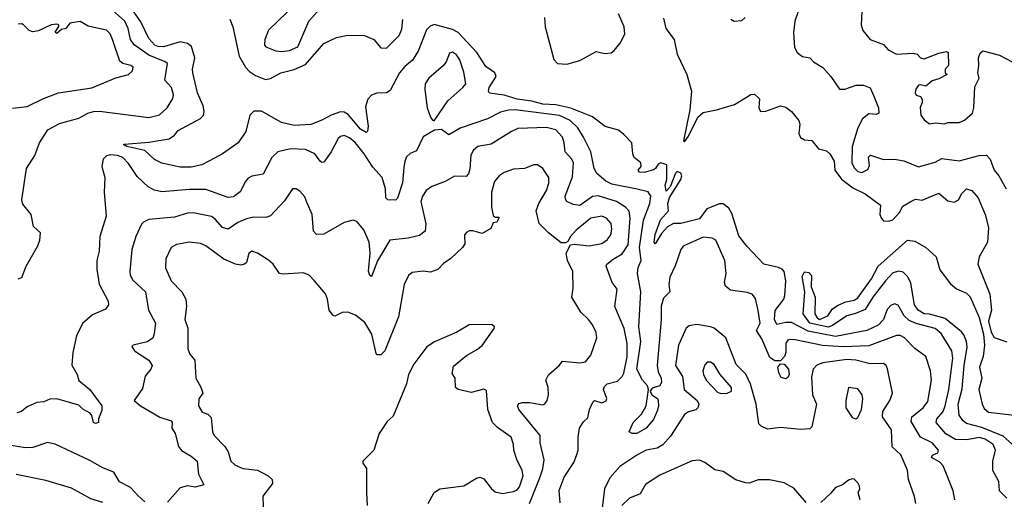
# Model space of a CAD drawing. Extents: x 1268547 to 1425625, y 515768 to 616754.
# Tile 442 of 507: x 1392654 to 1398001, y 562898 to 565503. Entities that reach past the tile are written whole.
import ezdxf

# ---------------------------------------------------------------- set-up
doc = ezdxf.new("R2010")
doc.units = 0

msp = doc.modelspace()

# ---------------------------------------------------------------- linework, layer by layer
at = {"layer": '0CON10XD'}
for points in [[(1392645, 564096.2), (1392665, 564103.1), (1392688.6, 564165), (1392752.5, 564275), (1392763.6, 564305), (1392767.3, 564345), (1392728.8, 564378.8), (1392715.8, 564445), (1392671.5, 564501.5), (1392665.5, 564525), (1392690.1, 564695), (1392735.9, 564765), (1392761.4, 564835), (1392807.1, 564905), (1392870.1, 564939.9), (1392975, 564968.5), (1393024, 564996), (1393055, 565004.3), (1393086.3, 565006.4), (1393355, 564971.6), (1393413.3, 564986.7), (1393453.8, 565025), (1393484.6, 565075), (1393488.9, 565095), (1393477.9, 565135), (1393442.5, 565175), (1393456.7, 565265), (1393444.4, 565275), (1393355, 565310.7), (1393275, 565365.8), (1393256.2, 565395), (1393242.9, 565455), (1393225.2, 565495), (1393158.1, 565555)], [(1394530.9, 565029.1), (1394545.5, 564924.5), (1394542, 564898), (1394535, 564890), (1394505, 564908.5), (1394437.5, 564987.5), (1394415, 565001.5), (1394395, 565001.8), (1394344.8, 564985.2), (1394295, 564956.9), (1394235, 564934.4), (1394145, 564927.8), (1394075, 564944.6), (1393966.9, 565006.9), (1393925, 565005.5), (1393902.9, 564985), (1393882, 564895), (1393840, 564835), (1393755, 564774.3), (1393685, 564736.2), (1393642.5, 564715), (1393585, 564702.5), (1393525, 564702.7), (1393425, 564722.9), (1393385, 564744.2), (1393332.8, 564792.8), (1393235.2, 564814.8), (1393217.5, 564825), (1393223.4, 564826.6), (1393355, 564838.6), (1393465, 564856.2), (1393494, 564875), (1393515, 564900.6), (1393635, 564965.8), (1393652.5, 564985), (1393655.6, 565005), (1393650, 565035), (1393620, 565105), (1393594, 565215), (1393592, 565235), (1393604.6, 565295), (1393587.4, 565357.4), (1393564.2, 565374.2), (1393525, 565382.1), (1393435, 565356.4), (1393405, 565357.1), (1393388.1, 565365), (1393355, 565400), (1393310.7, 565490.7), (1393273.3, 565545)], [(1394107.5, 565545), (1394004.7, 565445.3), (1393984.4, 565395), (1393983.1, 565365), (1393990, 565355), (1394044.5, 565334.5), (1394075, 565330), (1394118.8, 565335), (1394164.1, 565355.9), (1394224.2, 565495), (1394285.9, 565564.1)], [(1396881.7, 565548.3), (1396864.2, 565495), (1396856.6, 565433.4), (1396862, 565352), (1396875.7, 565325), (1396905, 565303.6), (1396945, 565296.2), (1396964.4, 565275), (1397015, 565242.6), (1397058, 565195), (1397105.9, 565125.9), (1397135, 565125.8), (1397196.9, 565146.9), (1397237.1, 565147.1), (1397273, 565133), (1397292.5, 565087.5), (1397318.6, 565025), (1397318.8, 564995), (1397305, 564988), (1397265, 564991.4), (1397230.6, 564965), (1397205, 564915.7), (1397174.6, 564814.6), (1397173.2, 564725), (1397185, 564697.8), (1397205, 564679.1), (1397226.8, 564673.2), (1397260, 564690), (1397268.1, 564711.9), (1397262.9, 564757.1), (1397275, 564766.7), (1397344.1, 564744.1), (1397405, 564745.6), (1397455, 564736.4), (1397535, 564703.8), (1397625, 564728.9), (1397661.2, 564748.8), (1397755, 564736.5), (1397865, 564765.5), (1397905, 564767.1), (1397925, 564746), (1397945.4, 564685), (1397971.5, 564655), (1398011.4, 564585)], [(1397227.5, 565545), (1397223.3, 565475), (1397232.5, 565445), (1397273.3, 565395), (1397345, 565367.5), (1397369.7, 565339.7), (1397415, 565316.5), (1397505, 565321.4), (1397527.5, 565315), (1397546.2, 565296.2), (1397565, 565291.2), (1397645, 565321.2), (1397685, 565330), (1397696.2, 565325), (1397697.5, 565255), (1397680, 565235), (1397680, 565215), (1397690, 565205), (1397645, 565181.2), (1397609.2, 565170.8), (1397575, 565142.5), (1397545, 565150), (1397535, 565146.7), (1397520, 565125), (1397517.5, 565105), (1397522.5, 565092.5), (1397546.1, 565086.1), (1397555, 565070), (1397555, 565052.5), (1397543.9, 565026.1), (1397547.5, 564985), (1397565, 564958.8), (1397595, 564936.7), (1397626.4, 564943.6), (1397675, 564938), (1397695.9, 564944.1), (1397755, 564944.4), (1397785, 564957.1), (1397828.9, 564995), (1397836.3, 565023.7), (1397841.5, 565138.5), (1397864, 565185), (1397857.5, 565215), (1397862.9, 565255), (1397860, 565295), (1397869.3, 565320.7), (1397885, 565333.3), (1397975, 565310), (1398043.6, 565273.6)], [(1392615, 565022.5), (1392695, 565031.2), (1392783.8, 565075), (1392865, 565105.5), (1393045, 565133.3), (1393175, 565187.8), (1393245, 565205.8), (1393265.7, 565225), (1393270, 565245), (1393257.5, 565255), (1393214.4, 565264.4), (1393196.9, 565276.9), (1393158, 565395), (1393145, 565425.6), (1393125, 565445.5), (1393025, 565468.2), (1392982.7, 565492.7), (1392925.4, 565484.6), (1392905, 565455.7), (1392880.9, 565449.1), (1392855, 565428.8), (1392846.7, 565435), (1392866.4, 565466.4), (1392866.7, 565475), (1392857.9, 565477.9), (1392825, 565475.5), (1392755, 565442.2), (1392725, 565436.9), (1392705, 565444.2), (1392675, 565475.6), (1392665, 565480.6), (1392645, 565478.1)], [(1393794, 565505), (1393811.9, 565465), (1393845.9, 565305), (1393880.4, 565245), (1393901.5, 565221.5), (1393935, 565200), (1393988.6, 565178.6), (1394015, 565182.9), (1394072, 565215), (1394145, 565232), (1394205, 565259.1), (1394305.4, 565374.6), (1394375, 565406.9), (1394435, 565419.5), (1394526.6, 565416.6), (1394577.5, 565395), (1394615, 565350.4), (1394645, 565347.8), (1394715, 565416.5), (1394728.9, 565451.1), (1394735.3, 565504.8)], [(1395504.3, 565515), (1395506.6, 565465), (1395555, 565286), (1395574.3, 565265), (1395625, 565262.3), (1395695, 565281.2), (1395785, 565329.4), (1395831.4, 565318.6), (1395865, 565322.7), (1395881.9, 565335), (1395915.5, 565375), (1395940.5, 565425), (1395936.8, 565465), (1395905.3, 565535)], [(1396150.8, 565510.8), (1396162.1, 565455), (1396207.8, 565395), (1396224.5, 565315), (1396276.1, 565205), (1396302.8, 565115), (1396293.4, 565013.4), (1396258.8, 564845), (1396265, 564840), (1396285, 564870.5), (1396336.1, 564973.9), (1396365, 564999.5), (1396437.5, 565012.5), (1396535, 565042.5), (1396625, 565096), (1396645, 565098), (1396672.3, 565072.3), (1396668.6, 565025), (1396677.5, 565005), (1396705, 565005.6), (1396785, 565035.6), (1396815, 565027.3), (1396845, 565004.5), (1396885.9, 564955), (1396890, 564935), (1396885.3, 564885), (1396893.5, 564863.5), (1396915, 564850.8), (1396956.2, 564846.2), (1396992.2, 564802.2), (1397035, 564790.3), (1397053.8, 564775), (1397077.5, 564735), (1397081.2, 564685), (1397117.2, 564637.3), (1397178.9, 564588.9), (1397245, 564556.3), (1397328.8, 564495), (1397325.3, 564445), (1397333.2, 564423.2), (1397345, 564410.8), (1397371.7, 564408.3), (1397395, 564415.7), (1397432.5, 564455), (1397450.7, 564489.3), (1397494, 564516), (1397518, 564528), (1397555, 564523.3), (1397645, 564560.8), (1397695, 564519.6), (1397728.5, 564511.5), (1397752.9, 564525), (1397770.2, 564559.8), (1397795.9, 564584.1), (1397825, 564574.4), (1397858.8, 564535), (1397896.2, 564445), (1397915.3, 564375), (1397909.1, 564295), (1397865, 564215.8), (1397856.8, 564175), (1397922.7, 564012.7), (1397930.7, 563925), (1397914.9, 563865), (1397929.4, 563805), (1397945, 563775.9), (1398015, 563753.9)], [(1396515, 565506), (1396534.4, 565494.4), (1396575, 565499.4), (1396594.3, 565515)], [(1398014.4, 562904.4), (1397974.6, 562944.6), (1397970.5, 562995), (1397938.2, 563055), (1397937.9, 563105), (1397953.8, 563165), (1397940.8, 563195), (1397897.5, 563225), (1397865.8, 563234.2), (1397795, 563221), (1397735, 563222.5), (1397683.1, 563253.1), (1397631.1, 563315), (1397633.9, 563335), (1397668.3, 563375), (1397680.6, 563405), (1397699.2, 563495), (1397721.1, 563665), (1397715.3, 563705.2), (1397658.8, 563798.8), (1397625.2, 563825.2), (1397522.3, 563852.3), (1397485, 563868.6), (1397456.2, 563895), (1397425, 563952), (1397405, 563959.2), (1397385, 563950), (1397365, 563928), (1397344.6, 563875), (1397315, 563844.3), (1397255, 563815.7), (1397085, 563782.3), (1396935, 563811.5), (1396845, 563857.4), (1396815, 563858.8), (1396765, 563846.8), (1396753, 563875), (1396756.9, 563923.1), (1396802.9, 563985), (1396809, 564005), (1396815.3, 564085), (1396806.2, 564135), (1396795, 564147.8), (1396775, 564156.5), (1396695, 564175.6), (1396603.1, 564273.1), (1396559.8, 564329.8), (1396520.5, 564450.5), (1396505, 564478.5), (1396475, 564502.1), (1396455, 564502.5), (1396385.8, 564475), (1396345, 564421.8), (1396245, 564395.9), (1396204.4, 564395.6), (1396171.7, 564378.3), (1396138.6, 564341.4), (1396109.3, 564290.7), (1396105, 564286), (1396099.4, 564295), (1396105, 564337.1), (1396133.9, 564416.1), (1396177.9, 564465), (1396174.4, 564505), (1396182.4, 564537.6), (1396244.6, 564635), (1396249.1, 564655), (1396245, 564668.5), (1396225, 564678.1), (1396215, 564670), (1396185.7, 564594.3), (1396165, 564572.5), (1396160, 564605), (1396168.5, 564635), (1396168.6, 564715), (1396135, 564724.8), (1396121.7, 564718.3), (1396106.8, 564695), (1396095, 564688.3), (1396045, 564672.7), (1396020, 564675), (1396012.2, 564685), (1396028, 564705), (1396027.5, 564725), (1395991.2, 564755), (1395983.8, 564773.8), (1395977.4, 564835), (1395935, 564880.2), (1395905, 564902.3), (1395833, 564923), (1395764.5, 564975), (1395647.2, 565022.8), (1395565, 565040.4), (1395495, 565044.6), (1395435, 565061.1), (1395355, 565072.1), (1395285, 565092.8), (1395205, 565104.4), (1395198.9, 565115), (1395203.9, 565135), (1395241.2, 565195), (1395234.4, 565215), (1395185, 565249.2), (1395137.1, 565325), (1395035, 565434), (1395005, 565449.2), (1394905, 565476.5), (1394882.3, 565467.7), (1394862.1, 565447.9), (1394817.7, 565332.3), (1394786.1, 565283.9), (1394745, 565248.9), (1394716.4, 565215), (1394665, 565118.1), (1394645, 565105.5), (1394593.1, 565103.1), (1394565, 565092.9), (1394545, 565071.8), (1394530.9, 565029.1)], [(1394905, 564953.3), (1394978, 565062), (1395060.8, 565135), (1395075.8, 565155), (1395065, 565217.5), (1395044.2, 565285), (1395025, 565312), (1395005, 565326), (1394988.3, 565321.7), (1394970, 565275), (1394955.6, 565255), (1394875.5, 565185), (1394856.5, 565155), (1394853.7, 565123.7), (1394865.8, 565025), (1394884.1, 564974.1), (1394895, 564957.5), (1394905, 564953.3)], [(1397733.1, 562895), (1397723.2, 562943.2), (1397669.5, 563079.5), (1397650.5, 563100.5), (1397605.8, 563125), (1397611.7, 563138.3), (1397640.3, 563149.7), (1397643.5, 563165), (1397609.7, 563205), (1397545.3, 563235), (1397495, 563320.8), (1397498.2, 563345), (1397560, 563395), (1397585, 563430), (1397605.3, 563545), (1397599.3, 563595), (1397575, 563674.3), (1397515, 563717.8), (1397459.5, 563775), (1397435, 563787.2), (1397415, 563788.1), (1397265, 563732.3), (1397125, 563725.5), (1397012.8, 563732.8), (1396865.5, 563764.5), (1396835, 563765.5), (1396825, 563762.2), (1396815, 563746.2), (1396815.3, 563695), (1396807.3, 563672.7), (1396785, 563649.2), (1396755, 563649.2), (1396728.3, 563668.3), (1396685, 563769.1), (1396654.6, 563815), (1396675.3, 563855), (1396663.7, 563923.7), (1396649.1, 563989.1), (1396631.4, 564011.4), (1396605, 564022), (1396513.7, 564033.6), (1396487.3, 564055), (1396482.1, 564075), (1396490.6, 564125), (1396483.7, 564195), (1396434.3, 564305), (1396415, 564316.5), (1396365, 564320.9), (1396256.7, 564273.3), (1396243.6, 564255), (1396214.1, 564165.9), (1396184.7, 564105), (1396178.2, 564065), (1396183.6, 564025), (1396150.4, 563989.6), (1396137.8, 563947.8), (1396137.1, 563875), (1396116.2, 563625), (1396121.1, 563591.1), (1396138.2, 563555), (1396138.8, 563535), (1396130.4, 563515), (1396088.5, 563501.5), (1396078.4, 563485), (1396086, 563466), (1396117.5, 563445), (1396121.5, 563435), (1396123.1, 563405), (1396117.2, 563382.8), (1396095, 563331.2), (1396055.4, 563284.6), (1396005, 563254.5), (1395980, 563255), (1395964.4, 563264.4), (1395985.3, 563314.7), (1396029.7, 563360.2), (1396055.5, 563405), (1396068.9, 563495), (1396063.7, 563515), (1396036, 563545), (1396006, 563605), (1396027.5, 563755), (1396017, 563835), (1396026.3, 564025), (1396008.4, 564125), (1396012.8, 564157.2), (1396029.2, 564195), (1396019.5, 564265), (1396041.8, 564415), (1396075.9, 564505), (1396080.7, 564545), (1396067.3, 564567.3), (1396007.8, 564582.2), (1395868.9, 564608.9), (1395836.7, 564626.7), (1395788.1, 564668.1), (1395773.8, 564695), (1395755.5, 564784.5), (1395715.8, 564865), (1395685, 564915.5), (1395642.9, 564955), (1395585, 564982.5), (1395345, 565012.8), (1395308.3, 565011.7), (1395265, 565000.5), (1395195, 564964.6), (1395045.6, 564914.4), (1394985, 564876.9), (1394945, 564906.7), (1394906.8, 564903.2), (1394845, 564866.7), (1394809.3, 564790.7), (1394774.6, 564775.4), (1394755, 564758.6), (1394744.6, 564735), (1394740.5, 564699.5), (1394732.7, 564617.3), (1394705, 564533.8), (1394695, 564523.1), (1394653.3, 564525), (1394642.5, 564535), (1394639.5, 564585), (1394622.5, 564645), (1394571.7, 564701.7), (1394524.8, 564775), (1394475, 564835.3), (1394445, 564862), (1394415, 564873.8), (1394395, 564868.2), (1394382.9, 564857.1), (1394345.6, 564784.4), (1394305, 564729.2), (1394295, 564727.5), (1394285, 564734.2), (1394255.7, 564775), (1394205, 564798.5), (1394125, 564800.9), (1394055, 564784.4), (1394022.9, 564755), (1393976.3, 564663.7), (1393915, 564653.1), (1393895, 564643.1), (1393879.5, 564625), (1393851.4, 564568.6), (1393815, 564540.5), (1393785, 564537.9), (1393665, 564580.9), (1393575, 564580), (1393425, 564568.9), (1393385, 564576.7), (1393350.8, 564595), (1393291.9, 564651.9), (1393245, 564721.1), (1393212.9, 564755), (1393185, 564765.8), (1393145, 564768.2), (1393125, 564763.3), (1393106.7, 564745), (1393099.2, 564705), (1393115.4, 564645), (1393112.9, 564565), (1393124, 564435), (1393088.1, 564325), (1393085.6, 564245), (1393072.7, 564195), (1393071.8, 564148.2), (1393085.9, 564065.9), (1393133.3, 563975), (1393135.6, 563955), (1393119.6, 563930.4), (1393049.7, 563900.3), (1392995, 563852.1), (1392961.8, 563785), (1392943.1, 563695), (1392936.9, 563626.9), (1392965.4, 563575.4), (1392975, 563542.9), (1393035.2, 563495.2), (1393098.9, 563405), (1393099.7, 563380.2), (1393082.5, 563335), (1393081.2, 563315), (1393065, 563310), (1393053.8, 563315), (1393045, 563352.5), (1393036, 563365), (1392996.9, 563386.9), (1392975, 563410), (1392855, 563443.8), (1392817.7, 563442.3), (1392785, 563426.9), (1392746.1, 563423.9), (1392695, 563400), (1392663.8, 563375), (1392638.3, 563368.3)], [(1395588.2, 562878.2), (1395582.9, 562945), (1395611.1, 563018.9), (1395663, 563097), (1395678.4, 563135), (1395685.8, 563165), (1395686.2, 563236.2), (1395694.6, 563285), (1395715, 563318.6), (1395739.9, 563340.1), (1395748.9, 563385), (1395765.4, 563425), (1395775, 563434.6), (1395815, 563422.1), (1395838.1, 563431.9), (1395842.5, 563445), (1395824.5, 563495), (1395829.3, 563510.7), (1395843.8, 563525), (1395899.5, 563540.5), (1395925.8, 563564.2), (1395935, 563583.8), (1395951.9, 563671.9), (1395953.5, 563743.5), (1395935.6, 563825.6), (1395885.8, 563945), (1395899.1, 564039.1), (1395871.6, 564075), (1395838.6, 564165), (1395842.5, 564175), (1395876.9, 564203.1), (1395925, 564231.8), (1395959, 564281), (1395968.3, 564425), (1395963.1, 564463.1), (1395944.5, 564485), (1395895, 564514.7), (1395795, 564546.8), (1395765, 564542.9), (1395695, 564493.2), (1395659.4, 564499.4), (1395625.3, 564515.3), (1395617.3, 564527.3), (1395616.8, 564545), (1395655, 564648.8), (1395660.6, 564725), (1395653.1, 564745), (1395616.2, 564785), (1395611.4, 564835), (1395601.2, 564865), (1395565, 564904.7), (1395515, 564918.3), (1395358.3, 564911.7), (1395323.8, 564896.2), (1395215, 564826.7), (1395142, 564815), (1395117.8, 564795), (1395103.3, 564766.7), (1395097.5, 564692.5), (1395091.5, 564665), (1395078.1, 564651.9), (1395015, 564652.2), (1394965, 564623.8), (1394892.2, 564597.8), (1394861.5, 564575), (1394840.9, 564545), (1394832.3, 564515), (1394859.6, 564395), (1394855.5, 564355), (1394825, 564330.6), (1394763.3, 564316.7), (1394664.7, 564305.2), (1394596.7, 564193.3), (1394565, 564108.8), (1394555, 564113.8), (1394547.1, 564137.1), (1394556.9, 564235), (1394550.9, 564295), (1394522.3, 564362.3), (1394485, 564407.5), (1394465, 564413.3), (1394415, 564402), (1394305, 564338.2), (1394265, 564336.9), (1394248.9, 564355), (1394241.8, 564445), (1394211.5, 564515), (1394201.5, 564541.5), (1394175, 564572), (1394155, 564584.2), (1394135, 564584), (1394090.9, 564519.1), (1394015, 564437.8), (1393991.1, 564428.9), (1393925, 564430.4), (1393885, 564421.6), (1393838.8, 564401.2), (1393785, 564364.5), (1393754.4, 564375), (1393715, 564420), (1393695, 564433.8), (1393595, 564454.1), (1393565, 564451.6), (1393495, 564430.2), (1393355, 564417.1), (1393326.1, 564403.9), (1393315, 564392), (1393284.2, 564325.8), (1393262.3, 564255), (1393251.9, 564135), (1393254.4, 564115), (1393268.7, 564088.7), (1393337.1, 564025), (1393352.3, 563925), (1393390.5, 563855), (1393383.6, 563796.4), (1393376.2, 563773.8), (1393346.1, 563753.9), (1393270, 563735), (1393263, 563727), (1393277.5, 563705), (1393355, 563654.3), (1393372.9, 563625), (1393365.8, 563604.2), (1393335, 563567.5), (1393320.7, 563499.3), (1393276.2, 563435), (1393310, 563405), (1393414.5, 563344.5), (1393476, 563325), (1393482, 563315), (1393480, 563285), (1393498.8, 563255), (1393515.3, 563185), (1393532.7, 563162.7), (1393585, 563133.1), (1393616.9, 563105), (1393624, 563035), (1393653, 562977), (1393606.3, 562963.7), (1393565, 562971.2), (1393525, 562959.7), (1393457, 562883)], [(1395422.7, 562875), (1395479.6, 563019.6), (1395495, 563063.5), (1395502.1, 563112.1), (1395480.8, 563205), (1395480.4, 563245), (1395363.5, 563385), (1395357.5, 563405), (1395365, 563417.5), (1395385, 563423.8), (1395425, 563423.8), (1395495, 563411.9), (1395505, 563416), (1395518.6, 563435), (1395525.6, 563465), (1395524.5, 563505), (1395510.5, 563545), (1395525, 563574.2), (1395583.3, 563625), (1395601.2, 563648.8), (1395695, 563638.9), (1395725.6, 563644.4), (1395755, 563680.8), (1395787.4, 563775), (1395784.7, 563804.7), (1395764.5, 563845), (1395743.1, 563875), (1395701.9, 563915), (1395652.2, 563995), (1395658.9, 564045), (1395657.5, 564135), (1395629.1, 564195), (1395621.4, 564235), (1395645, 564280), (1395665, 564283.8), (1395745.9, 564274.1), (1395815, 564286.7), (1395845, 564307.3), (1395863.3, 564335), (1395869.7, 564365), (1395865, 564395.8), (1395841.1, 564425), (1395815, 564436.1), (1395755, 564425.4), (1395675, 564360), (1395644.2, 564325), (1395631.2, 564298.8), (1395618.3, 564291.7), (1395595, 564291.2), (1395525.5, 564345.5), (1395475.5, 564395.5), (1395458.9, 564465), (1395472.2, 564505), (1395514.7, 564575), (1395527.6, 564615), (1395528.2, 564645), (1395495, 564694.4), (1395465, 564714.3), (1395445, 564714.2), (1395395, 564694.2), (1395335, 564690.8), (1395285, 564672.2), (1395257.1, 564655), (1395231.9, 564625), (1395215.8, 564565.8), (1395216.2, 564485), (1395225, 564440), (1395235, 564430), (1395255, 564430), (1395256.2, 564425), (1395245, 564403.3), (1395225, 564400), (1395211.7, 564368.3), (1395165, 564342), (1395113.9, 564356.1), (1395095, 564356.2), (1395081.7, 564348.3), (1395070, 564335), (1395071.4, 564285), (1395059.1, 564265), (1394995, 564205.6), (1394955, 564178.6), (1394925, 564145.6), (1394885, 564132.2), (1394845, 564136.9), (1394785, 564129.2), (1394765.7, 564114.3), (1394741.4, 564065), (1394710.8, 563889.1), (1394636, 563704), (1394615, 563682.9), (1394595, 563682), (1394589.7, 563689.7), (1394566.6, 563795), (1394527.8, 563857.8), (1394477.6, 563897.6), (1394435, 563914.6), (1394405, 563912.5), (1394365, 563892.5), (1394355, 563897.5), (1394334.4, 563924.4), (1394326, 563985), (1394314.4, 564014.4), (1394255.3, 564085.3), (1394226, 564116), (1394195, 564128.8), (1394085, 564120), (1394065, 564123.8), (1394029.4, 564175), (1394005, 564196.7), (1393945, 564235.6), (1393915, 564245.7), (1393897.6, 564232.4), (1393885, 564184.2), (1393875, 564174.4), (1393855, 564169.6), (1393825, 564175.4), (1393761.7, 564201.7), (1393665, 564274.5), (1393635, 564287.9), (1393575, 564294.6), (1393505, 564281.9), (1393476, 564265), (1393446.4, 564203.6), (1393446.2, 564155), (1393475.4, 564085), (1393534.3, 564025), (1393555.7, 563985), (1393560, 563945), (1393550, 563875), (1393567.1, 563827.1), (1393567.1, 563715), (1393577.1, 563687.1), (1393605, 563654), (1393610, 563555), (1393636.5, 563506.5), (1393648.5, 563475), (1393625.6, 563444.4), (1393624.4, 563405), (1393645, 563370.8), (1393675, 563360), (1393692.9, 563342.9), (1393701.2, 563265), (1393708.9, 563245), (1393768.5, 563185), (1393785.5, 563155), (1393800.5, 563105), (1393822.7, 563085), (1393865.4, 563064.6), (1393945, 563055.6), (1394002.5, 563025), (1394025.6, 563005), (1394026.4, 562983.6), (1393974.4, 562915), (1393975, 562857.5)], [(1398045.7, 563195), (1397995, 563240.2), (1397878.5, 563288.5), (1397795, 563310), (1397775, 563326.5), (1397755.9, 563355), (1397750.7, 563415), (1397772.6, 563497.4), (1397782.3, 563625), (1397798.9, 563725), (1397795.8, 563755.8), (1397781.3, 563791.3), (1397768.4, 563808.4), (1397680.1, 563880.1), (1397595, 563903), (1397564.9, 563904.9), (1397533, 563925), (1397513.4, 563955), (1397492.5, 564072.5), (1397477.2, 564107.2), (1397450.9, 564130.9), (1397427.8, 564137.8), (1397395, 564127.3), (1397355.3, 564085), (1397286.5, 563995), (1397245, 563929.2), (1397193.4, 563906.6), (1397145, 563895.3), (1397068.2, 563841.8), (1397045, 563833.6), (1396945, 563853.8), (1396909.1, 563905), (1396917.5, 564025), (1396902.5, 564107.5), (1396915, 564133.1), (1396939.7, 564129.7), (1396954.4, 564114.4), (1396951.9, 564051.9), (1396974.6, 563995), (1396972.7, 563905), (1396985, 563883.3), (1396997.5, 563875), (1397043.3, 563895), (1397067.1, 563932.9), (1397098.3, 563951.7), (1397140.2, 563969.8), (1397185, 563979.5), (1397205, 563991.4), (1397280.2, 564095), (1397315, 564163.8), (1397474.6, 564305.4), (1397515, 564300.7), (1397575, 564265.9), (1397631.5, 564215), (1397650, 564145), (1397708.8, 564068.8), (1397742, 564042), (1397795, 564018.2), (1397815, 563998.5), (1397863.8, 563885), (1397888.7, 563795), (1397893.5, 563735), (1397886.7, 563673.3), (1397866.1, 563615), (1397878.7, 563555), (1397863, 563495), (1397879.9, 563415), (1397891.4, 563391.4), (1397915, 563370.5), (1398055, 563355.2)], [(1394872.5, 562875), (1394904.5, 562935.5), (1394935.8, 562954.2), (1395065, 562970.5), (1395135, 563012.5), (1395155, 563018), (1395175, 563009.2), (1395215.5, 562955), (1395235, 562939.1), (1395275, 562930), (1395335, 562940), (1395355, 562948.5), (1395368.8, 562965), (1395388.8, 563025), (1395382.7, 563055), (1395353.6, 563113.6), (1395336.5, 563165), (1395335.4, 563195.4), (1395323.3, 563235), (1395247.7, 563287.7), (1395220.8, 563315), (1395196.9, 563385), (1395188.8, 563488.8), (1395175, 563496), (1395105, 563478.8), (1395034.1, 563494.1), (1395020, 563505), (1395018.8, 563555), (1395001.7, 563581.7), (1395009.3, 563620.7), (1395080.9, 563679.1), (1395135, 563708.9), (1395165, 563733.1), (1395230, 563825), (1395232.5, 563835), (1395217, 563847), (1395095, 563846.2), (1395027.5, 563805), (1394906.6, 563753.4), (1394865, 563725.8), (1394795, 563632.5), (1394765.5, 563575), (1394754.2, 563525), (1394681.4, 563348.6), (1394650.2, 563319.8), (1394606, 563255), (1394577.5, 563165), (1394517.5, 563105), (1394517.5, 563095), (1394537.5, 563065), (1394536.2, 562935), (1394541.2, 562865)], [(1397303.8, 563633.8), (1397264.7, 563635.3), (1397194.5, 563654.5), (1397145, 563657.9), (1397015, 563639.5), (1396983.4, 563626.6), (1396962.1, 563605), (1396953.1, 563563.1), (1396958.5, 563465), (1396981.8, 563415), (1396955, 563291.1), (1396945, 563280.9), (1396895, 563276.5), (1396785, 563287.5), (1396715, 563279.6), (1396680, 563295), (1396667.8, 563307.8), (1396654.2, 563414.2), (1396622.7, 563522.7), (1396597.3, 563577.3), (1396545, 563630), (1396488.9, 563775), (1396425, 563827.8), (1396405, 563834.5), (1396331.9, 563848.1), (1396289.2, 563840.8), (1396272.5, 563827.5), (1396232.2, 563735), (1396216, 563625), (1396253.2, 563565), (1396261.5, 563495), (1396332.9, 563435), (1396341.2, 563415), (1396336.2, 563395), (1396325.5, 563384.5), (1396285, 563372.5), (1396265, 563357.7), (1396188.4, 563241.6), (1396147, 563193), (1396115, 563175.9), (1396055.6, 563165), (1396005, 563137.5), (1395913.7, 563076.3), (1395858.8, 563015), (1395830.5, 562955), (1395815.6, 562835)], [(1396465, 563472.5), (1396495, 563474), (1396520, 563485), (1396519.5, 563505), (1396458.7, 563575), (1396425, 563630.8), (1396405, 563642.5), (1396388, 563642), (1396375, 563627.5), (1396364, 563595), (1396366.7, 563575), (1396382, 563545), (1396445, 563478.9), (1396465, 563472.5)], [(1396815, 563552.5), (1396790, 563560), (1396776.5, 563585), (1396771.4, 563615), (1396785, 563634), (1396805, 563632.5), (1396828.9, 563605), (1396831.8, 563575), (1396825, 563558.8), (1396815, 563552.5)], [(1397520, 562875), (1397514, 562914), (1397480.5, 563005), (1397475, 563056.2), (1397438.9, 563138.9), (1397392.6, 563182.6), (1397387.7, 563275), (1397340, 563345), (1397341.8, 563375), (1397380, 563435), (1397394.3, 563475), (1397366.9, 563606.9), (1397360, 563625), (1397345.4, 563635.4), (1397303.8, 563633.8)], [(1397195, 563335.7), (1397205, 563342.9), (1397224.6, 563385), (1397232.2, 563442.2), (1397228.5, 563465), (1397205, 563498.1), (1397155, 563506), (1397140, 563435), (1397140.4, 563395), (1397175, 563342), (1397195, 563335.7)], [(1393333.5, 562883.5), (1393295, 562917.9), (1393255, 562961.8), (1393195, 562993.3), (1393164.6, 563045), (1393105, 563068.9), (1393035, 563109.4), (1392847.1, 563197.1), (1392805, 563206.8), (1392725, 563179.2), (1392685, 563177.5), (1392595, 563192.4)], [(1396925, 562880), (1396858, 562958), (1396805, 562988), (1396725, 563004), (1396665, 563002.9), (1396615, 562986.4), (1396595, 562988.2), (1396543.5, 563003.5), (1396475, 563048.9), (1396428.8, 563058.8), (1396375, 563098), (1396345, 563110), (1396305, 563106.7), (1396130.6, 563029.4), (1396052.4, 562977.6), (1396022.8, 562927.2), (1395965, 562904.2), (1395922.9, 562865)], [(1393105, 562880), (1393040.7, 562900.7), (1392935, 562959.2), (1392795, 562999.2), (1392635, 563032.7)], [(1397218.8, 562895), (1397206.7, 562935), (1397216.7, 562955), (1397215, 562970), (1397205, 562987.5), (1397185, 563007.5), (1397175, 563010), (1397155, 563002.5), (1397122.7, 562977.3), (1397085, 562962.5), (1397059.4, 562930.6), (1397005, 562881.2)]]:
    msp.add_lwpolyline(points, dxfattribs=at)

doc.saveas('drawing.dxf')
